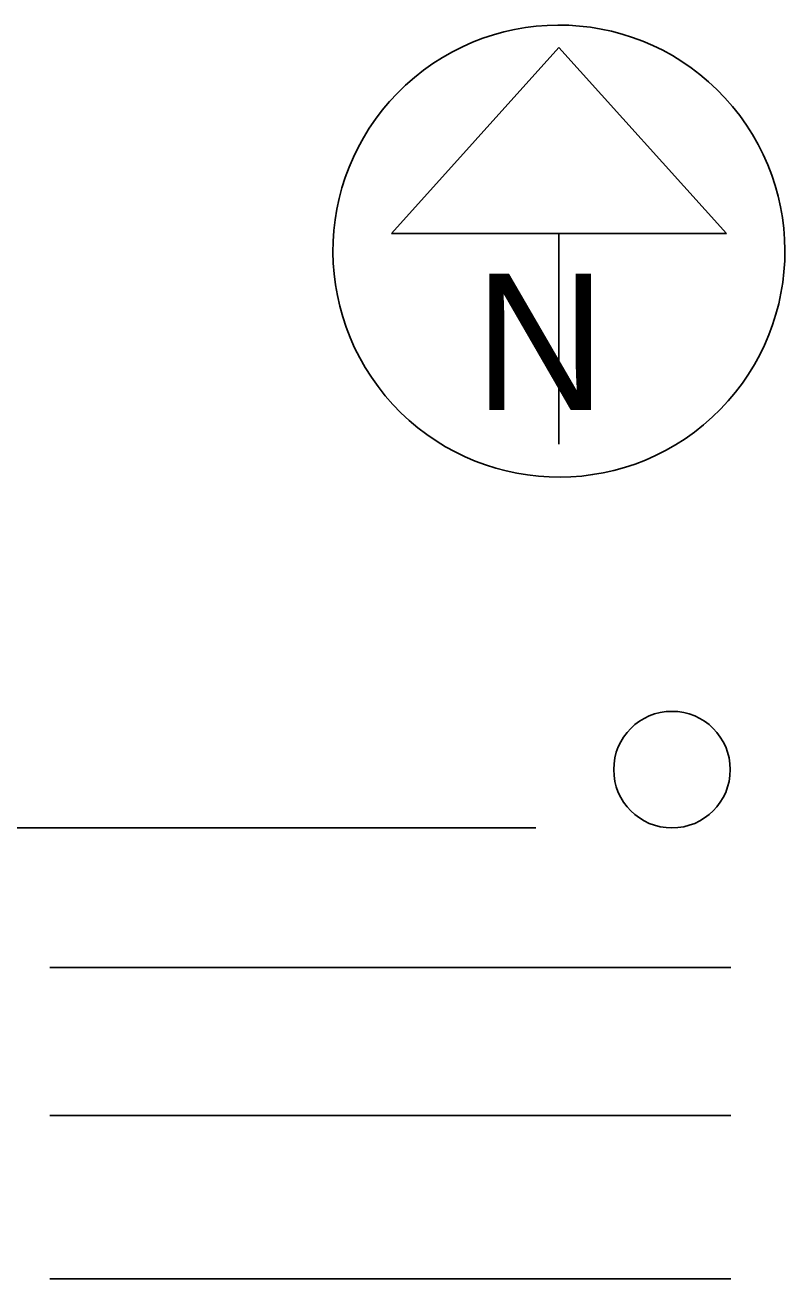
# Model space of a CAD drawing. Extents: x -1.8 to 75.7, y -2 to 25.
# Drawn here: x 7.704 to 9.099, y 11.549 to 13.85 of the extents above; entities that cross this region are included whole.
import ezdxf

# ---------------------------------------------------------------- set-up
doc = ezdxf.new("R2010")
doc.units = 0
doc.layers.add('SH_Data', color=7, linetype='Continuous')
doc.layers.add('TX_P_1', color=7, linetype='Continuous')

msp = doc.modelspace()

# ---------------------------------------------------------------- linework, layer by layer
at = {"layer": 'SH_Data'}
for p, q in [((8.6845, 13.8091), (8.3769, 13.4678)), ((8.9921, 13.4678), (8.6845, 13.8091)), ((8.3769, 13.4678), (8.9921, 13.4678)), ((8.6845, 13.4678), (8.6845, 13.0811)), ((8.6845, 13.4353), (8.6845, 13.4353)), ((8.6845, 13.4353), (8.6845, 13.4353)), ((8.6422, 12.3767), (4.4937, 12.3767)), ((9, 12.1207), (7.75, 12.1207)), ((9, 11.8491), (7.75, 11.8491)), ((9, 11.5491), (7.75, 11.5491))]:
    msp.add_line(p, q, dxfattribs=at)
msp.add_arc((8.6845, 13.4353), 0.4148, 129.7798, 129.7633, dxfattribs=at)
at = {"layer": 'TX_P_1'}
msp.add_circle((8.892, 12.4837), 0.107, dxfattribs=at)

# ---------------------------------------------------------------- texts
at = {"layer": 'SH_Data'}
msp.add_text('N', height=0.25, dxfattribs=at).set_placement((8.5292, 13.144))

doc.saveas('drawing.dxf')
